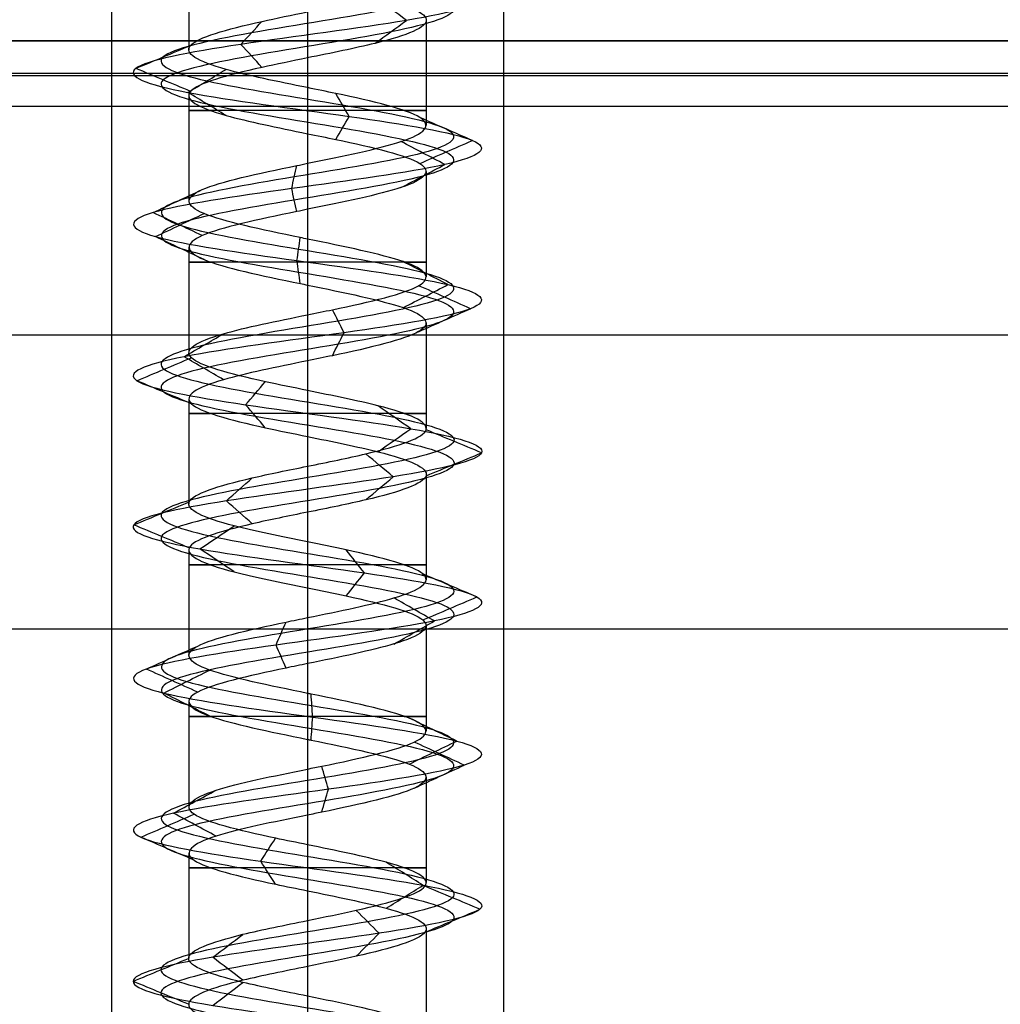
# Model space of a CAD drawing. Header units: millimetres. Extents: x -429 to 422, y -262 to 259.
# Tile 471 of 656: x 120 to 135, y 180 to 195. Entities that reach past the tile are written whole.
import ezdxf

# ---------------------------------------------------------------- set-up
doc = ezdxf.new("R2010")
doc.units = ezdxf.units.MM
doc.layers.add('Default', color=7, linetype='Continuous', true_color=0x000000)

msp = doc.modelspace()

# ---------------------------------------------------------------- linework, layer by layer
at = {"layer": 'Default', "color": 9, "true_color": 0xbebcba}
for p, q in [((123.057, 196.544, 776.822), (123.057, 194.932, 776.822)), ((126.688, 195.385, 776.822), (126.688, 193.771, 776.822)), ((124.873, 194.806, 775.01), (124.873, 193.192, 775.003)), ((123.057, 194.227, 776.822), (123.057, 192.612, 776.822)), ((126.688, 193.068, 776.822), (126.688, 191.452, 776.822)), ((124.873, 192.488, 775.003), (124.873, 190.873, 775.006)), ((123.057, 191.908, 776.822), (123.057, 190.294, 776.822)), ((126.688, 190.748, 776.822), (126.688, 189.134, 776.822)), ((124.873, 190.169, 775.006), (124.873, 188.555, 775.011)), ((123.057, 189.589, 776.822), (123.057, 187.976, 776.822)), ((126.688, 188.43, 776.822), (126.688, 186.816, 776.822)), ((124.873, 187.851, 775.011), (124.873, 186.238, 775.005)), ((123.057, 187.273, 776.822), (123.057, 185.658, 776.822)), ((126.688, 186.113, 776.822), (126.688, 184.498, 776.822)), ((124.873, 185.533, 775.005), (124.873, 183.919, 775.003)), ((123.057, 184.954, 776.822), (123.057, 183.34, 776.822)), ((126.688, 183.794, 776.822), (126.688, 182.18, 776.822)), ((124.873, 183.214, 775.003), (124.873, 181.601, 775.011)), ((123.057, 182.634, 776.822), (123.057, 181.022, 776.822)), ((126.688, 181.475, 776.822), (126.688, 179.862, 776.822)), ((124.873, 180.896, 775.011), (124.873, 179.283, 775.007))]:
    msp.add_line(p, q, dxfattribs=at)
at = {"layer": 'Default'}
for p, q in [((420.873, 195.065, 772.822), (-427.127, 195.065, 772.822)), ((-427.127, 195.065, 1342.822), (420.873, 195.065, 1342.822)), ((420.873, 195.065, 1057.822), (-427.127, 195.065, 1057.822)), ((79.373, 195.065, 880.822), (234.373, 195.065, 880.822)), ((420.873, 194.565, 885.322), (-427.127, 194.565, 885.322)), ((-418.127, 190.565, 780.822), (411.873, 190.565, 780.822)), ((-418.127, 190.565, 873.822), (411.873, 190.565, 873.822))]:
    msp.add_line(p, q, dxfattribs=at)
at = {"layer": 'Default', "color": 9, "true_color": 0xbebcba, "extrusion": (0, 1, 0)}
for centre, start, end in [((-124.873, 776.822, 193.999), 270, 35.4846), ((-124.873, 776.822, 193.999), 144.6945, 270), ((-124.873, 776.822, 191.68), 270, 35.3645), ((-124.873, 776.822, 191.68), 144.5389, 270), ((-124.873, 776.822, 189.362), 270, 35.2203), ((-124.873, 776.822, 189.362), 144.5782, 270), ((-124.873, 776.822, 187.044), 270, 35.432), ((-124.873, 776.822, 187.044), 144.6441, 270), ((-124.873, 776.822, 184.726), 270, 35.4392), ((-124.873, 776.822, 184.726), 144.6197, 270), ((-124.873, 776.822, 182.408), 270, 35.2305), ((-124.873, 776.822, 182.408), 144.7021, 270)]:
    msp.add_arc(centre, 1.816, start, end, dxfattribs=at)
at = {"layer": 'Default'}
for points in [[(121.873, 208.065, 776.822), (121.873, 201.565, 776.822), (121.873, 195.065, 776.822)], [(124.873, 208.065, 779.822), (124.873, 201.565, 779.822), (124.873, 195.065, 779.822)], [(124.873, 208.065, 773.822), (124.873, 201.565, 773.822), (124.873, 195.065, 773.822)], [(127.873, 208.065, 776.822), (127.873, 201.565, 776.822), (127.873, 195.065, 776.822)], [(420.873, 195.065, 884.822), (-3.127, 195.065, 884.822), (-427.127, 195.065, 884.822)], [(-427.127, 195.065, 876.822), (-3.127, 195.065, 876.822), (420.873, 195.065, 876.822)], [(411.873, 195.065, 771.822), (-3.127, 195.065, 771.822), (-418.127, 195.065, 771.822)], [(411.873, 195.065, 780.822), (-3.127, 195.065, 780.822), (-418.127, 195.065, 780.822)], [(411.873, 195.065, 780.822), (-3.127, 195.065, 780.822), (-418.127, 195.065, 780.822)], [(411.873, 195.065, 873.822), (-3.127, 195.065, 873.822), (-418.127, 195.065, 873.822)], [(411.873, 195.065, 827.322), (-3.127, 195.065, 827.322), (-418.127, 195.065, 827.322)], [(121.915, 195.065, 776.322), (-3.127, 195.065, 776.322), (-128.169, 195.065, 776.322)], [(121.873, 195.065, 776.822), (121.873, 172.565, 776.822), (121.873, 150.065, 776.822)], [(124.873, 195.065, 779.822), (124.873, 172.565, 779.822), (124.873, 150.065, 779.822)], [(124.873, 195.065, 773.822), (124.873, 172.565, 773.822), (124.873, 150.065, 773.822)], [(286.423, 195.065, 776.322), (207.127, 195.065, 776.322), (127.831, 195.065, 776.322)], [(127.873, 195.065, 776.822), (127.873, 172.565, 776.822), (127.873, 150.065, 776.822)], [(411.873, 194.531, 771.822), (-3.127, 194.531, 771.822), (-418.127, 194.531, 771.822)], [(411.873, 194.531, 780.822), (-3.127, 194.531, 780.822), (-418.127, 194.531, 780.822)], [(-427.127, 194.065, 885.822), (-3.127, 194.065, 885.822), (420.873, 194.065, 885.822)], [(-418.127, 186.065, 780.822), (-3.127, 186.065, 780.822), (411.873, 186.065, 780.822)], [(-418.127, 186.065, 873.822), (-3.127, 186.065, 873.822), (411.873, 186.065, 873.822)], [(-418.127, 186.065, 827.322), (-3.127, 186.065, 827.322), (411.873, 186.065, 827.322)]]:
    msp.add_open_spline(points, degree=2, dxfattribs=at)
at = {"layer": 'Default', "color": 9, "true_color": 0xbebcba}
for points, degree in [([(124.873, 199.97, 774.583), (124.128, 199.848, 774.583), (122.653, 199.603, 775.383), (122.458, 199.235, 777.91), (124.475, 198.867, 779.438), (126.853, 198.499, 778.577), (127.422, 198.132, 776.111), (125.66, 197.764, 774.296), (123.178, 197.396, 774.789), (122.245, 197.028, 777.141), (123.714, 196.66, 779.202), (126.242, 196.293, 779.087), (127.518, 195.925, 776.902), (126.376, 195.557, 774.644), (123.86, 195.189, 774.377), (122.269, 194.821, 776.345), (123.059, 194.454, 778.749), (125.506, 194.086, 779.392), (127.374, 193.718, 777.686), (126.956, 193.35, 775.19), (124.633, 192.983, 774.187), (122.529, 192.615, 775.592), (122.567, 192.247, 778.122), (124.713, 191.879, 779.464), (127.004, 191.511, 778.391), (127.347, 191.144, 775.884), (125.428, 190.776, 774.235), (123.001, 190.408, 774.951), (122.285, 190.04, 777.378), (123.934, 189.673, 779.297), (126.441, 189.305, 778.954), (127.514, 188.937, 776.662), (126.173, 188.569, 774.517), (123.643, 188.201, 774.479), (122.237, 187.834, 776.583), (123.24, 187.466, 778.906), (125.736, 187.098, 779.324), (127.442, 186.73, 777.456), (126.8, 186.362, 775.008), (124.396, 185.995, 774.219), (122.428, 185.627, 775.809), (122.695, 185.259, 778.326), (124.953, 184.891, 779.468), (127.137, 184.524, 778.191), (127.252, 184.156, 775.664), (125.192, 183.788, 774.195), (122.84, 183.42, 775.128), (122.346, 183.052, 777.61), (124.162, 182.685, 779.372), (126.628, 182.317, 778.803), (127.489, 181.949, 776.424), (125.959, 181.581, 774.409), (123.436, 181.213, 774.6), (122.226, 180.846, 776.822), (123.436, 180.478, 779.045), (125.959, 180.11, 779.236), (127.489, 179.742, 777.22), (126.628, 179.375, 774.841), (124.162, 179.007, 774.273), (122.346, 178.639, 776.035), (122.84, 178.271, 778.517), (125.192, 177.903, 779.449), (127.252, 177.536, 777.981), (127.137, 177.168, 775.453), (124.953, 176.8, 774.177), (122.695, 176.432, 775.319), (122.428, 176.064, 777.835), (124.396, 175.697, 779.425), (126.8, 175.329, 778.636), (127.442, 174.961, 776.189), (125.736, 174.593, 774.32), (123.24, 174.226, 774.739), (122.237, 173.858, 777.062), (123.643, 173.49, 779.166), (126.173, 173.122, 779.127), (127.514, 172.754, 776.982), (126.441, 172.387, 774.691), (123.934, 172.019, 774.348), (122.285, 171.651, 776.267), (123.001, 171.283, 778.694), (125.428, 170.916, 779.41), (127.347, 170.548, 777.761), (127.004, 170.18, 775.254), (124.713, 169.812, 774.181), (122.567, 169.444, 775.522), (122.529, 169.077, 778.052), (124.633, 168.709, 779.458), (126.956, 168.341, 778.454), (127.374, 167.973, 775.959), (125.506, 167.605, 774.253), (123.059, 167.238, 774.895), (122.269, 166.87, 777.299), (123.86, 166.502, 779.267), (126.376, 166.134, 779), (127.518, 165.767, 776.742), (126.242, 165.399, 774.557), (123.714, 165.031, 774.443), (122.245, 164.663, 776.503), (123.178, 164.295, 778.855), (125.66, 163.928, 779.349), (127.422, 163.56, 777.533), (126.853, 163.192, 775.067), (124.475, 162.824, 774.206), (122.458, 162.456, 775.735), (122.653, 162.089, 778.262), (124.128, 161.843, 779.062), (124.873, 161.721, 779.062)], 3), ([(124.873, 199.794, 774.156), (123.987, 199.671, 774.156), (122.23, 199.426, 775.109), (121.998, 199.058, 778.116), (124.399, 198.691, 779.936), (127.23, 198.323, 778.912), (127.907, 197.955, 775.976), (125.81, 197.587, 773.815), (122.856, 197.219, 774.402), (121.745, 196.852, 777.202), (123.494, 196.484, 779.655), (126.502, 196.116, 779.518), (128.021, 195.748, 776.917), (126.662, 195.381, 774.23), (123.667, 195.013, 773.912), (121.774, 194.645, 776.254), (122.713, 194.277, 779.116), (125.626, 193.909, 779.881), (127.85, 193.542, 777.85), (127.352, 193.174, 774.879), (124.588, 192.806, 773.685), (122.083, 192.438, 775.358), (122.129, 192.07, 778.37), (124.682, 191.703, 779.967), (127.41, 191.335, 778.689), (127.818, 190.967, 775.705), (125.534, 190.599, 773.742), (122.645, 190.232, 774.595), (121.793, 189.864, 777.483), (123.756, 189.496, 779.768), (126.74, 189.128, 779.36), (128.017, 188.76, 776.632), (126.42, 188.393, 774.078), (123.409, 188.025, 774.033), (121.735, 187.657, 776.537), (122.93, 187.289, 779.302), (125.9, 186.921, 779.8), (127.931, 186.554, 777.576), (127.166, 186.186, 774.663), (124.305, 185.818, 773.724), (121.962, 185.45, 775.617), (122.28, 185.083, 778.612), (124.968, 184.715, 779.971), (127.568, 184.347, 778.452), (127.705, 183.979, 775.443), (125.252, 183.611, 773.695), (122.453, 183.244, 774.805), (121.865, 182.876, 777.759), (124.027, 182.508, 779.857), (126.962, 182.14, 779.18), (127.987, 181.772, 776.348), (126.165, 181.405, 773.95), (123.162, 181.037, 774.177), (121.722, 180.669, 776.822), (123.162, 180.301, 779.468), (126.165, 179.934, 779.695), (127.987, 179.566, 777.296), (126.962, 179.198, 774.464), (124.027, 178.83, 773.788), (121.865, 178.462, 775.885), (122.453, 178.095, 778.839), (125.252, 177.727, 779.949), (127.705, 177.359, 778.201), (127.568, 176.991, 775.193), (124.968, 176.624, 773.673), (122.28, 176.256, 775.033), (121.962, 175.888, 778.028), (124.305, 175.52, 779.921), (127.166, 175.152, 778.981), (127.931, 174.785, 776.068), (125.9, 174.417, 773.844), (122.93, 174.049, 774.342), (121.735, 173.681, 777.107), (123.409, 173.313, 779.612), (126.42, 172.946, 779.566), (128.017, 172.578, 777.012), (126.74, 172.21, 774.285), (123.756, 171.842, 773.877), (121.793, 171.475, 776.161), (122.645, 171.107, 779.05), (125.534, 170.739, 779.902), (127.818, 170.371, 777.939), (127.41, 170.003, 774.955), (124.682, 169.636, 773.678), (122.129, 169.268, 775.275), (122.083, 168.9, 778.286), (124.588, 168.532, 779.959), (127.352, 168.164, 778.765), (127.85, 167.797, 775.795), (125.626, 167.429, 773.764), (122.713, 167.061, 774.528), (121.774, 166.693, 777.39), (123.667, 166.326, 779.733), (126.662, 165.958, 779.415), (128.021, 165.59, 776.727), (126.502, 165.222, 774.126), (123.494, 164.854, 773.99), (121.745, 164.487, 776.442), (122.856, 164.119, 779.242), (125.81, 163.751, 779.83), (127.907, 163.383, 777.668), (127.23, 163.015, 774.733), (124.399, 162.648, 773.709), (121.998, 162.28, 775.528), (122.23, 161.912, 778.535), (123.987, 161.667, 779.488), (124.873, 161.544, 779.488)], 3), ([(124.873, 199.617, 774.583), (124.128, 199.495, 774.583), (122.653, 199.25, 775.383), (122.458, 198.882, 777.909), (124.475, 198.514, 779.438), (126.853, 198.146, 778.577), (127.422, 197.778, 776.111), (125.66, 197.411, 774.296), (123.178, 197.043, 774.789), (122.245, 196.675, 777.141), (123.714, 196.307, 779.202), (126.242, 195.94, 779.087), (127.518, 195.572, 776.902), (126.376, 195.204, 774.644), (123.86, 194.836, 774.377), (122.269, 194.468, 776.345), (123.059, 194.101, 778.749), (125.506, 193.733, 779.392), (127.374, 193.365, 777.686), (126.956, 192.997, 775.19), (124.633, 192.629, 774.187), (122.529, 192.262, 775.592), (122.567, 191.894, 778.122), (124.713, 191.526, 779.464), (127.004, 191.158, 778.391), (127.347, 190.791, 775.884), (125.428, 190.423, 774.235), (123.001, 190.055, 774.951), (122.285, 189.687, 777.378), (123.934, 189.319, 779.297), (126.441, 188.952, 778.954), (127.514, 188.584, 776.662), (126.173, 188.216, 774.517), (123.643, 187.848, 774.479), (122.237, 187.48, 776.583), (123.24, 187.113, 778.905), (125.736, 186.745, 779.324), (127.442, 186.377, 777.456), (126.8, 186.009, 775.008), (124.396, 185.642, 774.219), (122.428, 185.274, 775.809), (122.695, 184.906, 778.326), (124.953, 184.538, 779.468), (127.137, 184.17, 778.191), (127.252, 183.803, 775.664), (125.192, 183.435, 774.195), (122.84, 183.067, 775.128), (122.346, 182.699, 777.61), (124.162, 182.331, 779.372), (126.628, 181.964, 778.803), (127.489, 181.596, 776.424), (125.959, 181.228, 774.409), (123.436, 180.86, 774.6), (122.226, 180.493, 776.822), (123.436, 180.125, 779.045), (125.959, 179.757, 779.236), (127.489, 179.389, 777.22), (126.628, 179.021, 774.841), (124.162, 178.654, 774.273), (122.346, 178.286, 776.035), (122.84, 177.918, 778.517), (125.192, 177.55, 779.449), (127.252, 177.183, 777.981), (127.137, 176.815, 775.453), (124.953, 176.447, 774.177), (122.695, 176.079, 775.319), (122.428, 175.711, 777.835), (124.396, 175.344, 779.425), (126.8, 174.976, 778.636), (127.442, 174.608, 776.189), (125.736, 174.24, 774.32), (123.24, 173.872, 774.739), (122.237, 173.505, 777.062), (123.643, 173.137, 779.166), (126.173, 172.769, 779.127), (127.514, 172.401, 776.982), (126.441, 172.034, 774.691), (123.934, 171.666, 774.348), (122.285, 171.298, 776.267), (123.001, 170.93, 778.694), (125.428, 170.562, 779.41), (127.347, 170.195, 777.761), (127.004, 169.827, 775.254), (124.713, 169.459, 774.181), (122.567, 169.091, 775.522), (122.529, 168.723, 778.052), (124.633, 168.356, 779.458), (126.956, 167.988, 778.454), (127.374, 167.62, 775.959), (125.506, 167.252, 774.253), (123.059, 166.885, 774.895), (122.269, 166.517, 777.299), (123.86, 166.149, 779.267), (126.376, 165.781, 779), (127.518, 165.413, 776.742), (126.242, 165.046, 774.557), (123.714, 164.678, 774.443), (122.245, 164.31, 776.503), (123.178, 163.942, 778.855), (125.66, 163.574, 779.349), (127.422, 163.207, 777.533), (126.853, 162.839, 775.067), (124.475, 162.471, 774.206), (122.458, 162.103, 775.735), (122.653, 161.736, 778.262), (124.128, 161.49, 779.062), (124.873, 161.368, 779.062)], 3), ([(124.873, 195.965, 778.638), (124.873, 195.158, 778.638), (124.873, 194.351, 778.638)], 2), ([(126.389, 195.381, 774.625), (126.229, 195.498, 774.858), (126.068, 195.615, 775.091), (125.907, 195.732, 775.324)], 3), ([(123.851, 195.013, 774.355), (123.959, 195.13, 774.617), (124.068, 195.247, 774.879), (124.176, 195.364, 775.141)], 3), ([(125.907, 195.029, 775.324), (126.068, 195.146, 775.091), (126.229, 195.263, 774.858), (126.389, 195.381, 774.625)], 3), ([(122.246, 194.645, 776.341), (122.525, 194.762, 776.392), (122.804, 194.879, 776.443), (123.083, 194.997, 776.494)], 3), ([(124.176, 194.661, 775.141), (124.068, 194.778, 774.879), (123.959, 194.896, 774.617), (123.851, 195.013, 774.355)], 3), ([(123.083, 194.293, 776.494), (122.804, 194.41, 776.443), (122.525, 194.528, 776.392), (122.246, 194.645, 776.341)], 3), ([(123.042, 194.277, 778.767), (123.237, 194.394, 778.56), (123.431, 194.512, 778.354), (123.626, 194.629, 778.147)], 3), ([(123.626, 193.925, 778.147), (123.431, 194.043, 778.353), (123.237, 194.16, 778.56), (123.042, 194.277, 778.767)], 3), ([(125.512, 193.909, 779.415), (125.444, 194.027, 779.139), (125.376, 194.144, 778.864), (125.308, 194.261, 778.588)], 3), ([(125.308, 193.557, 778.588), (125.376, 193.675, 778.864), (125.444, 193.792, 779.139), (125.512, 193.909, 779.415)], 3), ([(127.397, 193.542, 777.693), (127.128, 193.659, 777.601), (126.86, 193.776, 777.508), (126.592, 193.894, 777.415)], 3), ([(124.873, 193.646, 778.638), (124.873, 192.839, 778.638), (124.873, 192.032, 778.638)], 2), ([(126.592, 193.189, 777.415), (126.86, 193.307, 777.508), (127.128, 193.424, 777.601), (127.397, 193.542, 777.693)], 3), ([(126.975, 193.174, 775.175), (126.751, 193.291, 775.351), (126.527, 193.409, 775.526), (126.304, 193.526, 775.701)], 3), ([(124.631, 192.806, 774.163), (124.657, 192.924, 774.446), (124.682, 193.041, 774.729), (124.708, 193.159, 775.012)], 3), ([(126.304, 192.821, 775.701), (126.527, 192.939, 775.526), (126.751, 193.056, 775.351), (126.975, 193.174, 775.175)], 3), ([(122.508, 192.438, 775.581), (122.76, 192.556, 775.713), (123.012, 192.673, 775.846), (123.263, 192.791, 775.978)], 3), ([(124.708, 192.453, 775.012), (124.682, 192.571, 774.729), (124.657, 192.688, 774.446), (124.631, 192.806, 774.163)], 3), ([(123.263, 192.086, 775.978), (123.012, 192.203, 775.846), (122.76, 192.321, 775.713), (122.508, 192.438, 775.581)], 3), ([(122.547, 192.07, 778.134), (122.795, 192.188, 777.994), (123.042, 192.306, 777.855), (123.29, 192.423, 777.715)], 3), ([(123.29, 191.718, 777.715), (123.042, 191.835, 777.855), (122.795, 191.953, 777.994), (122.547, 192.07, 778.134)], 3), ([(124.711, 191.703, 779.488), (124.729, 191.82, 779.204), (124.746, 191.938, 778.919), (124.763, 192.056, 778.635)], 3), ([(124.763, 191.35, 778.636), (124.746, 191.467, 778.92), (124.729, 191.585, 779.204), (124.711, 191.703, 779.488)], 3), ([(127.023, 191.335, 778.405), (126.794, 191.452, 778.236), (126.566, 191.57, 778.068), (126.337, 191.687, 777.899)], 3), ([(124.873, 191.328, 778.638), (124.873, 190.521, 778.638), (124.873, 189.714, 778.638)], 2), ([(126.336, 190.982, 777.899), (126.565, 191.1, 778.068), (126.794, 191.217, 778.236), (127.023, 191.335, 778.405)], 3), ([(127.369, 190.967, 775.875), (127.104, 191.084, 775.976), (126.839, 191.202, 776.077), (126.573, 191.319, 776.177)], 3), ([(125.433, 190.599, 774.211), (125.374, 190.717, 774.489), (125.314, 190.834, 774.766), (125.254, 190.951, 775.043)], 3), ([(126.572, 190.614, 776.178), (126.838, 190.732, 776.077), (127.104, 190.85, 775.976), (127.369, 190.967, 775.875)], 3), ([(122.984, 190.232, 774.934), (123.185, 190.349, 775.135), (123.386, 190.466, 775.336), (123.587, 190.584, 775.537)], 3), ([(125.254, 190.247, 775.045), (125.314, 190.364, 774.767), (125.373, 190.482, 774.489), (125.433, 190.599, 774.211)], 3), ([(123.587, 189.879, 775.536), (123.386, 189.997, 775.336), (123.185, 190.114, 775.135), (122.984, 190.232, 774.934)], 3), ([(122.262, 189.864, 777.383), (122.54, 189.981, 777.323), (122.817, 190.099, 777.263), (123.095, 190.216, 777.204)], 3), ([(123.094, 189.512, 777.204), (122.817, 189.629, 777.264), (122.539, 189.746, 777.323), (122.262, 189.864, 777.383)], 3), ([(123.926, 189.496, 779.319), (124.026, 189.613, 779.054), (124.127, 189.73, 778.789), (124.227, 189.848, 778.524)], 3), ([(124.227, 189.144, 778.524), (124.127, 189.262, 778.789), (124.026, 189.379, 779.054), (123.926, 189.496, 779.319)], 3), ([(126.455, 189.128, 778.973), (126.287, 189.245, 778.745), (126.119, 189.362, 778.517), (125.952, 189.48, 778.289)], 3), ([(125.952, 188.777, 778.289), (126.12, 188.894, 778.517), (126.287, 189.011, 778.745), (126.455, 189.128, 778.973)], 3), ([(127.538, 188.76, 776.661), (127.255, 188.878, 776.678), (126.973, 188.995, 776.695), (126.69, 189.112, 776.712)], 3), ([(124.873, 189.01, 778.638), (124.873, 188.203, 778.638), (124.873, 187.396, 778.638)], 2), ([(126.184, 188.393, 774.496), (126.045, 188.51, 774.743), (125.906, 188.627, 774.99), (125.767, 188.744, 775.237)], 3), ([(126.69, 188.409, 776.712), (126.973, 188.526, 776.695), (127.255, 188.643, 776.678), (127.538, 188.76, 776.661)], 3), ([(123.632, 188.025, 774.458), (123.763, 188.142, 774.709), (123.895, 188.259, 774.959), (124.027, 188.376, 775.21)], 3), ([(125.767, 188.041, 775.237), (125.906, 188.158, 774.99), (126.045, 188.275, 774.743), (126.184, 188.393, 774.496)], 3), ([(122.213, 187.657, 776.581), (122.495, 187.774, 776.606), (122.778, 187.891, 776.632), (123.06, 188.008, 776.657)], 3), ([(124.027, 187.673, 775.21), (123.895, 187.791, 774.959), (123.763, 187.908, 774.709), (123.632, 188.025, 774.458)], 3), ([(123.06, 187.306, 776.657), (122.778, 187.423, 776.632), (122.495, 187.54, 776.606), (122.213, 187.657, 776.581)], 3), ([(123.226, 187.289, 778.924), (123.401, 187.406, 778.701), (123.575, 187.524, 778.478), (123.75, 187.641, 778.255)], 3), ([(123.75, 186.938, 778.255), (123.575, 187.055, 778.478), (123.401, 187.172, 778.701), (123.226, 187.289, 778.924)], 3), ([(125.744, 186.921, 779.346), (125.651, 187.039, 779.078), (125.559, 187.156, 778.81), (125.466, 187.273, 778.542)], 3), ([(125.466, 186.57, 778.542), (125.559, 186.687, 778.81), (125.651, 186.804, 779.078), (125.744, 186.921, 779.346)], 3), ([(127.465, 186.554, 777.461), (127.189, 186.671, 777.393), (126.914, 186.789, 777.325), (126.638, 186.906, 777.257)], 3), ([(124.873, 186.692, 778.638), (124.873, 185.885, 778.638), (124.873, 185.078, 778.638)], 2), ([(126.817, 186.186, 774.992), (126.61, 186.303, 775.187), (126.403, 186.421, 775.381), (126.197, 186.538, 775.576)], 3), ([(126.638, 186.201, 777.257), (126.914, 186.319, 777.325), (127.19, 186.436, 777.393), (127.465, 186.554, 777.461)], 3), ([(124.391, 185.818, 774.196), (124.442, 185.935, 774.475), (124.494, 186.053, 774.754), (124.545, 186.17, 775.032)], 3), ([(126.196, 185.833, 775.576), (126.403, 185.951, 775.382), (126.61, 186.068, 775.187), (126.817, 186.186, 774.992)], 3), ([(122.406, 185.45, 775.8), (122.668, 185.568, 775.909), (122.93, 185.685, 776.017), (123.192, 185.802, 776.126)], 3), ([(124.545, 185.465, 775.035), (124.494, 185.583, 774.755), (124.443, 185.701, 774.475), (124.391, 185.818, 774.196)], 3), ([(123.194, 185.097, 776.127), (122.931, 185.215, 776.018), (122.668, 185.333, 775.909), (122.406, 185.45, 775.8)], 3), ([(122.675, 185.083, 778.339), (122.909, 185.2, 778.178), (123.143, 185.318, 778.016), (123.377, 185.435, 777.855)], 3), ([(123.377, 184.73, 777.854), (123.143, 184.847, 778.016), (122.909, 184.965, 778.177), (122.675, 185.083, 778.339)], 3), ([(124.953, 184.715, 779.491), (124.945, 184.832, 779.207), (124.936, 184.95, 778.922), (124.927, 185.068, 778.638)], 3), ([(124.927, 184.362, 778.638), (124.936, 184.479, 778.922), (124.945, 184.597, 779.207), (124.953, 184.715, 779.491)], 3), ([(127.158, 184.347, 778.204), (126.914, 184.465, 778.056), (126.671, 184.582, 777.909), (126.427, 184.7, 777.762)], 3), ([(124.873, 184.374, 778.638), (124.873, 183.567, 778.638), (124.873, 182.76, 778.638)], 2), ([(126.427, 183.994, 777.762), (126.671, 184.112, 777.909), (126.914, 184.229, 778.056), (127.158, 184.347, 778.204)], 3), ([(127.273, 183.979, 775.653), (127.018, 184.097, 775.778), (126.762, 184.214, 775.902), (126.507, 184.332, 776.027)], 3), ([(125.194, 183.611, 774.171), (125.16, 183.729, 774.453), (125.126, 183.846, 774.736), (125.092, 183.964, 775.018)], 3), ([(126.507, 183.627, 776.027), (126.762, 183.744, 775.902), (127.018, 183.862, 775.778), (127.273, 183.979, 775.653)], 3), ([(122.821, 183.244, 775.113), (123.039, 183.361, 775.294), (123.258, 183.479, 775.476), (123.476, 183.596, 775.658)], 3), ([(125.092, 183.259, 775.018), (125.126, 183.376, 774.736), (125.16, 183.494, 774.453), (125.194, 183.611, 774.171)], 3), ([(122.323, 182.876, 777.617), (122.594, 182.993, 777.532), (122.865, 183.111, 777.448), (123.136, 183.228, 777.363)], 3), ([(123.476, 182.891, 775.658), (123.258, 183.009, 775.476), (123.039, 183.126, 775.294), (122.821, 183.244, 775.113)], 3), ([(123.136, 182.524, 777.363), (122.865, 182.641, 777.448), (122.594, 182.758, 777.532), (122.323, 182.876, 777.617)], 3), ([(124.156, 182.508, 779.394), (124.232, 182.625, 779.121), (124.308, 182.743, 778.848), (124.384, 182.86, 778.575)], 3), ([(124.384, 182.156, 778.575), (124.308, 182.273, 778.848), (124.232, 182.391, 779.121), (124.156, 182.508, 779.394)], 3), ([(126.643, 182.14, 778.821), (126.455, 182.258, 778.609), (126.267, 182.375, 778.396), (126.079, 182.492, 778.184)], 3), ([(126.079, 181.789, 778.184), (126.267, 181.906, 778.397), (126.455, 182.023, 778.609), (126.643, 182.14, 778.821)], 3), ([(127.512, 181.772, 776.42), (127.232, 181.89, 776.463), (126.952, 182.007, 776.506), (126.672, 182.124, 776.548)], 3), ([(124.873, 182.056, 778.638), (124.873, 181.249, 778.638), (124.873, 180.442, 778.638)], 2), ([(125.969, 181.405, 774.387), (125.852, 181.522, 774.646), (125.736, 181.639, 774.904), (125.62, 181.756, 775.162)], 3), ([(126.672, 181.421, 776.548), (126.952, 181.538, 776.506), (127.232, 181.655, 776.463), (127.512, 181.772, 776.42)], 3), ([(123.423, 181.037, 774.58), (123.577, 181.154, 774.818), (123.73, 181.271, 775.056), (123.884, 181.388, 775.293)], 3), ([(125.62, 181.053, 775.162), (125.736, 181.17, 774.904), (125.852, 181.288, 774.646), (125.969, 181.405, 774.387)], 3), ([(123.884, 180.686, 775.293), (123.73, 180.803, 775.056), (123.577, 180.92, 774.818), (123.423, 181.037, 774.58)], 3), ([(122.202, 180.669, 776.822), (122.486, 180.786, 776.822), (122.769, 180.903, 776.822), (123.052, 181.02, 776.822)], 3), ([(123.052, 180.318, 776.822), (122.769, 180.435, 776.822), (122.486, 180.552, 776.822), (122.202, 180.669, 776.822)], 3), ([(123.423, 180.301, 779.065), (123.576, 180.418, 778.827), (123.73, 180.535, 778.589), (123.884, 180.653, 778.351)], 3)]:
    msp.add_open_spline(points, degree=degree, dxfattribs=at)
for points, knots in [([(124.873, 195.965, 778.638), (125.203, 195.898, 778.637), (126.14, 195.708, 778.393), (127.017, 195.396, 776.889), (126.213, 195.077, 775.299), (125.239, 194.88, 775.012), (124.873, 194.806, 775.01)], [-16.677476, -16.677476, -16.677476, -16.677476, -15.23459, -12.588179, -9.941768, -8.339348, -8.339348, -8.339348, -8.339348]), ([(124.873, 194.351, 778.638), (124.416, 194.444, 778.634), (123.957, 194.536, 778.459), (123.626, 194.629, 778.147), (123.188, 194.752, 777.736), (122.975, 194.874, 777.086), (123.083, 194.997, 776.495), (123.192, 195.12, 775.905), (123.622, 195.242, 775.373), (124.177, 195.365, 775.143), (124.395, 195.413, 775.053), (124.634, 195.462, 775.009), (124.873, 195.51, 775.01)], [-15.598746, -15.598746, -15.598746, -15.598746, -13.74817, -13.74817, -13.74817, -11.262851, -11.262851, -11.262851, -8.777429, -8.777429, -8.777429, -7.796772, -7.796772, -7.796772, -7.796772]), ([(124.873, 194.806, 775.01), (124.634, 194.757, 775.009), (123.791, 194.586, 775.163), (122.762, 194.293, 776.436), (123.35, 193.955, 778.227), (124.416, 193.74, 778.634), (124.873, 193.646, 778.638)], [-8.339348, -8.339348, -8.339348, -8.339348, -7.295358, -4.648947, -2.002536, 0, 0, 0, 0]), ([(124.873, 193.192, 775.003), (125.419, 193.303, 775.007), (125.967, 193.415, 775.27), (126.304, 193.526, 775.7), (126.674, 193.648, 776.173), (126.787, 193.771, 776.847), (126.591, 193.894, 777.415), (126.395, 194.016, 777.983), (125.89, 194.139, 778.444), (125.306, 194.261, 778.588), (125.165, 194.291, 778.623), (125.019, 194.321, 778.639), (124.873, 194.351, 778.638)], [-7.809918, -7.809918, -7.809918, -7.809918, -5.552262, -5.552262, -5.552262, -3.066016, -3.066016, -3.066016, -0.579549, -0.579549, -0.579549, 0, 0, 0, 0]), ([(124.873, 193.646, 778.638), (125.019, 193.617, 778.639), (125.767, 193.464, 778.556), (126.9, 193.19, 777.522), (126.571, 192.833, 775.56), (125.419, 192.599, 775.007), (124.873, 192.488, 775.003)], [-16.735145, -16.735145, -16.735145, -16.735145, -16.091486, -13.436391, -10.781296, -8.369707, -8.369707, -8.369707, -8.369707]), ([(124.873, 192.032, 778.638), (124.836, 192.04, 778.638), (124.8, 192.047, 778.637), (124.763, 192.055, 778.635), (124.164, 192.177, 778.599), (123.584, 192.3, 778.237), (123.289, 192.423, 777.714), (122.993, 192.545, 777.191), (122.983, 192.668, 776.507), (123.262, 192.79, 775.975), (123.541, 192.913, 775.443), (124.109, 193.035, 775.064), (124.708, 193.158, 775.01), (124.762, 193.169, 775.005), (124.817, 193.181, 775.002), (124.873, 193.192, 775.003)], [-15.638496, -15.638496, -15.638496, -15.638496, -15.494179, -15.494179, -15.494179, -13.008298, -13.008298, -13.008298, -10.523023, -10.523023, -10.523023, -8.037877, -8.037877, -8.037877, -7.809918, -7.809918, -7.809918, -7.809918]), ([(124.873, 192.488, 775.003), (124.817, 192.476, 775.002), (124.162, 192.343, 775.029), (122.973, 192.086, 775.823), (123.004, 191.718, 777.874), (124.199, 191.466, 778.621), (124.836, 191.336, 778.638), (124.873, 191.328, 778.638)], [-8.369707, -8.369707, -8.369707, -8.369707, -8.1262, -5.471105, -2.81601, -0.160914, 0, 0, 0, 0]), ([(124.873, 190.873, 775.006), (125.001, 190.899, 775.004), (125.13, 190.925, 775.017), (125.255, 190.951, 775.043), (125.842, 191.074, 775.169), (126.361, 191.197, 775.615), (126.574, 191.319, 776.176), (126.787, 191.442, 776.737), (126.694, 191.564, 777.415), (126.338, 191.687, 777.898), (126.003, 191.802, 778.352), (125.437, 191.917, 778.635), (124.873, 192.032, 778.638)], [-7.823676, -7.823676, -7.823676, -7.823676, -7.293295, -7.293295, -7.293295, -4.808244, -4.808244, -4.808244, -2.323295, -2.323295, -2.323295, 0, 0, 0, 0]), ([(124.873, 191.328, 778.638), (125.437, 191.213, 778.635), (126.607, 190.975, 778.051), (126.879, 190.615, 776.06), (125.731, 190.344, 775.074), (125.001, 190.195, 775.004), (124.873, 190.169, 775.006)], [-16.717817, -16.717817, -16.717817, -16.717817, -14.227024, -11.574528, -8.922032, -8.356096, -8.356096, -8.356096, -8.356096]), ([(124.873, 189.714, 778.638), (124.653, 189.759, 778.639), (124.433, 189.803, 778.602), (124.229, 189.848, 778.525), (123.667, 189.971, 778.311), (123.221, 190.093, 777.793), (123.095, 190.216, 777.205), (122.969, 190.338, 776.617), (123.163, 190.461, 775.961), (123.587, 190.584, 775.536), (123.921, 190.68, 775.202), (124.398, 190.776, 775.011), (124.873, 190.873, 775.006)], [-15.625304, -15.625304, -15.625304, -15.625304, -14.752315, -14.752315, -14.752315, -12.265708, -12.265708, -12.265708, -9.779131, -9.779131, -9.779131, -7.823676, -7.823676, -7.823676, -7.823676]), ([(124.873, 190.169, 775.006), (124.398, 190.072, 775.011), (123.315, 189.853, 775.445), (122.776, 189.512, 777.274), (123.829, 189.222, 778.5), (124.653, 189.055, 778.639), (124.873, 189.01, 778.638)], [-8.356096, -8.356096, -8.356096, -8.356096, -6.269536, -3.61704, -0.964544, 0, 0, 0, 0]), ([(124.873, 188.555, 775.011), (125.185, 188.618, 775.011), (125.497, 188.682, 775.088), (125.766, 188.745, 775.24), (126.289, 188.867, 775.535), (126.652, 188.99, 776.115), (126.688, 189.112, 776.714), (126.724, 189.235, 777.314), (126.434, 189.358, 777.933), (125.951, 189.48, 778.289), (125.643, 189.558, 778.516), (125.257, 189.636, 778.635), (124.873, 189.714, 778.638)], [-7.796921, -7.796921, -7.796921, -7.796921, -6.516555, -6.516555, -6.516555, -4.030681, -4.030681, -4.030681, -1.544826, -1.544826, -1.544826, 0, 0, 0, 0]), ([(124.873, 189.01, 778.638), (125.257, 188.932, 778.635), (126.25, 188.731, 778.327), (127.015, 188.408, 776.695), (126.103, 188.1, 775.236), (125.185, 187.914, 775.011), (124.873, 187.851, 775.011)], [-16.671132, -16.671132, -16.671132, -16.671132, -14.989298, -12.343786, -9.698274, -8.335658, -8.335658, -8.335658, -8.335658]), ([(124.873, 187.396, 778.638), (124.47, 187.478, 778.635), (124.066, 187.56, 778.502), (123.751, 187.641, 778.256), (123.278, 187.764, 777.885), (123.007, 187.887, 777.258), (123.061, 188.009, 776.659), (123.116, 188.132, 776.061), (123.495, 188.254, 775.493), (124.027, 188.377, 775.214), (124.285, 188.436, 775.078), (124.579, 188.496, 775.011), (124.873, 188.555, 775.011)], [-15.59455, -15.59455, -15.59455, -15.59455, -13.973848, -13.973848, -13.973848, -11.488128, -11.488128, -11.488128, -9.002379, -9.002379, -9.002379, -7.796921, -7.796921, -7.796921, -7.796921]), ([(124.873, 187.851, 775.011), (124.579, 187.792, 775.011), (123.68, 187.61, 775.217), (122.736, 187.305, 776.63), (123.459, 186.978, 778.303), (124.47, 186.774, 778.635), (124.873, 186.692, 778.638)], [-8.335658, -8.335658, -8.335658, -8.335658, -7.052762, -4.40725, -1.761738, 0, 0, 0, 0]), ([(124.873, 186.238, 775.005), (125.365, 186.338, 775.01), (125.86, 186.438, 775.218), (126.196, 186.538, 775.575), (126.608, 186.661, 776.013), (126.781, 186.783, 776.675), (126.638, 186.906, 777.258), (126.494, 187.028, 777.842), (126.032, 187.151, 778.347), (125.465, 187.274, 778.543), (125.275, 187.314, 778.608), (125.074, 187.355, 778.639), (124.873, 187.396, 778.638)], [-7.803231, -7.803231, -7.803231, -7.803231, -5.772465, -5.772465, -5.772465, -3.285917, -3.285917, -3.285917, -0.799324, -0.799324, -0.799324, 0, 0, 0, 0]), ([(124.873, 186.692, 778.638), (125.074, 186.651, 778.639), (125.879, 186.488, 778.515), (126.955, 186.202, 777.336), (126.466, 185.856, 775.473), (125.365, 185.634, 775.01), (124.873, 185.533, 775.005)], [-16.728505, -16.728505, -16.728505, -16.728505, -15.8438, -13.189681, -10.535562, -8.367307, -8.367307, -8.367307, -8.367307]), ([(124.873, 185.078, 778.638), (124.29, 185.197, 778.637), (123.706, 185.316, 778.332), (123.375, 185.435, 777.853), (123.034, 185.557, 777.359), (122.962, 185.68, 776.679), (123.192, 185.802, 776.125), (123.422, 185.925, 775.57), (123.953, 186.048, 775.14), (124.544, 186.17, 775.032), (124.652, 186.193, 775.013), (124.762, 186.215, 775.004), (124.873, 186.238, 775.005)], [-15.632466, -15.632466, -15.632466, -15.632466, -13.228322, -13.228322, -13.228322, -10.743345, -10.743345, -10.743345, -8.258283, -8.258283, -8.258283, -7.803231, -7.803231, -7.803231, -7.803231]), ([(124.873, 185.533, 775.005), (124.762, 185.511, 775.004), (124.051, 185.366, 775.062), (122.89, 185.098, 776), (123.104, 184.734, 778.018), (124.29, 184.493, 778.637), (124.873, 184.374, 778.638)], [-8.367307, -8.367307, -8.367307, -8.367307, -7.881443, -5.227324, -2.573205, 0, 0, 0, 0]), ([(124.873, 183.919, 775.003), (124.946, 183.934, 775.003), (125.02, 183.949, 775.007), (125.092, 183.963, 775.015), (125.689, 184.086, 775.088), (126.245, 184.209, 775.484), (126.508, 184.331, 776.024), (126.771, 184.454, 776.564), (126.74, 184.576, 777.247), (126.429, 184.699, 777.761), (126.118, 184.822, 778.275), (125.528, 184.944, 778.619), (124.927, 185.067, 778.637), (124.909, 185.071, 778.638), (124.891, 185.074, 778.638), (124.873, 185.078, 778.638)], [-7.832008, -7.832008, -7.832008, -7.832008, -7.528171, -7.528171, -7.528171, -5.043059, -5.043059, -5.043059, -2.557914, -2.557914, -2.557914, -0.07214, -0.07214, -0.07214, 0, 0, 0, 0]), ([(124.873, 184.374, 778.638), (124.891, 184.37, 778.638), (125.51, 184.244, 778.63), (126.709, 183.995, 777.93), (126.802, 183.627, 775.881), (125.621, 183.367, 775.039), (124.946, 183.229, 775.003), (124.873, 183.214, 775.003)], [-16.737468, -16.737468, -16.737468, -16.737468, -16.657, -14.001537, -11.346073, -8.690609, -8.366026, -8.366026, -8.366026, -8.366026]), ([(124.873, 182.76, 778.638), (124.708, 182.793, 778.639), (124.544, 182.827, 778.619), (124.386, 182.86, 778.575), (123.807, 182.983, 778.413), (123.316, 183.105, 777.937), (123.137, 183.228, 777.363), (122.959, 183.351, 776.79), (123.092, 183.473, 776.119), (123.476, 183.596, 775.657), (123.814, 183.703, 775.252), (124.345, 183.811, 775.008), (124.873, 183.919, 775.003)], [-15.63939, -15.63939, -15.63939, -15.63939, -14.986777, -14.986777, -14.986777, -12.500257, -12.500257, -12.500257, -10.013878, -10.013878, -10.013878, -7.832008, -7.832008, -7.832008, -7.832008]), ([(124.873, 183.214, 775.003), (124.345, 183.107, 775.008), (123.209, 182.877, 775.53), (122.825, 182.524, 777.461), (123.941, 182.245, 778.543), (124.708, 182.089, 778.639), (124.873, 182.056, 778.638)], [-8.366026, -8.366026, -8.366026, -8.366026, -6.035145, -3.379681, -0.724217, 0, 0, 0, 0]), ([(124.873, 181.601, 775.011), (125.13, 181.653, 775.01), (125.387, 181.705, 775.061), (125.619, 181.757, 775.165), (126.167, 181.879, 775.412), (126.58, 182.002, 775.956), (126.671, 182.125, 776.55), (126.761, 182.247, 777.143), (126.528, 182.37, 777.786), (126.079, 182.492, 778.185), (125.752, 182.581, 778.474), (125.311, 182.67, 778.634), (124.873, 182.76, 778.638)], [-7.800135, -7.800135, -7.800135, -7.800135, -6.744518, -6.744518, -6.744518, -4.258999, -4.258999, -4.258999, -1.773551, -1.773551, -1.773551, 0, 0, 0, 0]), ([(124.873, 182.056, 778.638), (125.311, 181.966, 778.634), (126.359, 181.755, 778.253), (126.994, 181.42, 776.501), (125.991, 181.123, 775.18), (125.13, 180.949, 775.01), (124.873, 180.896, 775.011)], [-16.6743, -16.6743, -16.6743, -16.6743, -14.752232, -12.106272, -9.460311, -8.336702, -8.336702, -8.336702, -8.336702]), ([(124.873, 180.442, 778.638), (124.524, 180.512, 778.637), (124.175, 180.583, 778.54), (123.885, 180.653, 778.352), (123.381, 180.776, 778.026), (123.054, 180.899, 777.425), (123.054, 181.021, 776.824), (123.054, 181.144, 776.224), (123.381, 181.266, 775.623), (123.885, 181.389, 775.297), (124.175, 181.46, 775.109), (124.524, 181.53, 775.012), (124.873, 181.601, 775.011)], [-15.596644, -15.596644, -15.596644, -15.596644, -14.202599, -14.202599, -14.202599, -11.716491, -11.716491, -11.716491, -9.230365, -9.230365, -9.230365, -7.800135, -7.800135, -7.800135, -7.800135]), ([(124.873, 180.896, 775.011), (124.524, 180.826, 775.012), (123.569, 180.633, 775.277), (122.727, 180.317, 776.824), (123.569, 180.001, 778.372), (124.524, 179.808, 778.637), (124.873, 179.738, 778.638)], [-8.336702, -8.336702, -8.336702, -8.336702, -6.814351, -4.168391, -1.52243, 0, 0, 0, 0]), ([(124.873, 179.283, 775.007), (125.311, 179.372, 775.012), (125.752, 179.461, 775.172), (126.078, 179.55, 775.462), (126.528, 179.673, 775.86), (126.761, 179.795, 776.503), (126.67, 179.918, 777.098), (126.58, 180.04, 777.692), (126.166, 180.163, 778.236), (125.618, 180.286, 778.483), (125.386, 180.338, 778.588), (125.129, 180.39, 778.639), (124.873, 180.442, 778.638)], [-7.799216, -7.799216, -7.799216, -7.799216, -5.994064, -5.994064, -5.994064, -3.50751, -3.50751, -3.50751, -1.020957, -1.020957, -1.020957, 0, 0, 0, 0])]:
    msp.add_open_spline(points, degree=3, knots=knots, dxfattribs=at)
at = {"layer": 'Default'}
msp.add_rational_spline([(127.873, 195.065, 776.822), (127.873, 195.065, 779.822), (124.873, 195.065, 779.822), (121.873, 195.065, 779.822), (121.873, 195.065, 776.822), (121.873, 195.065, 773.822), (124.873, 195.065, 773.822), (127.873, 195.065, 773.822), (127.873, 195.065, 776.822)], [1, 0.707106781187, 1, 0.707106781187, 1, 0.707106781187, 1, 0.707106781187, 1], degree=2, knots=[0, 0, 0, 6.283185, 6.283185, 12.566371, 12.566371, 18.849556, 18.849556, 25.132741, 25.132741, 25.132741], dxfattribs=at)
msp.add_rational_spline([(127.873, 195.065, 776.822), (127.873, 195.065, 779.822), (124.873, 195.065, 779.822), (121.873, 195.065, 779.822), (121.873, 195.065, 776.822), (121.873, 195.065, 773.822), (124.873, 195.065, 773.822), (127.873, 195.065, 773.822), (127.873, 195.065, 776.822)], [1, 0.707106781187, 1, 0.707106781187, 1, 0.707106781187, 1, 0.707106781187, 1], degree=2, knots=[0, 0, 0, 6.283185, 6.283185, 12.566371, 12.566371, 18.849556, 18.849556, 25.132741, 25.132741, 25.132741], dxfattribs=at)

doc.saveas('drawing.dxf')
